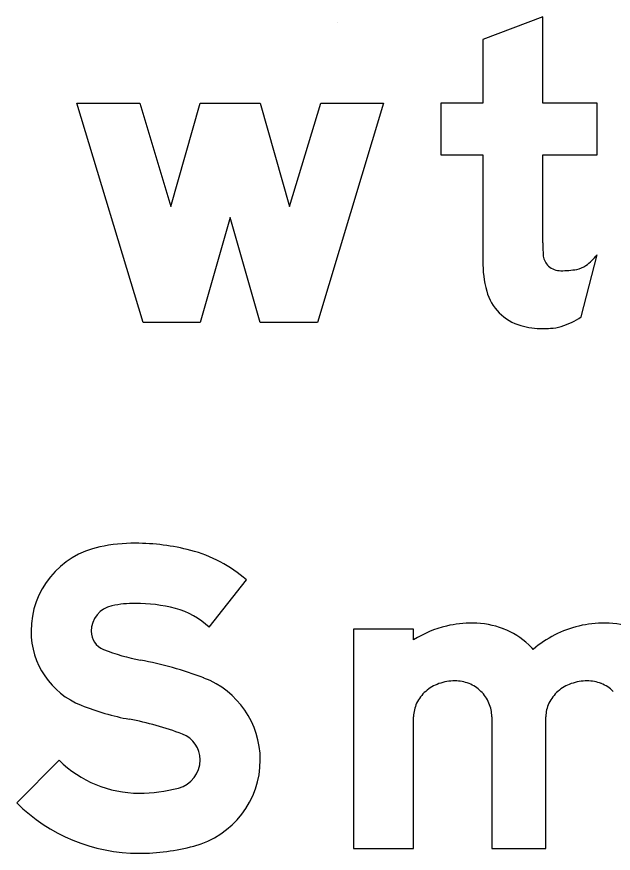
# Model space of a CAD drawing. Extents: x 2149961 to 2150220, y 145114 to 145240.
# Drawn here: x 2150096.608 to 2150099.253, y 145149.866 to 145153.577 of the extents above; entities that cross this region are included whole.
import ezdxf

# ---------------------------------------------------------------- set-up
doc = ezdxf.new("R2010")
doc.units = 0
for name, color, linetype in [('GSBWFILL', 7, 'Continuous'), ('GSCOLORFILL', 7, 'Continuous'), ('GSOUTLINE', 7, 'Continuous'), ('NON-PLOT', 7, 'Continuous')]:
    doc.layers.add(name, color=color, linetype=linetype)

msp = doc.modelspace()

# ---------------------------------------------------------------- linework, layer by layer
at = {"layer": 'GSBWFILL'}
msp.add_line((2150099.1111, 145152.2454), (2150099.1813, 145152.5214), dxfattribs=at)
for points in [[(2150098.9413, 145152.574), (2150098.9413, 145152.964), (2150099.1813, 145152.964), (2150099.1813, 145153.194), (2150098.9413, 145153.194), (2150098.9413, 145153.5773), (2150098.6747, 145153.4761), (2150098.6747, 145153.194), (2150098.488, 145153.194), (2150098.488, 145152.964), (2150098.6747, 145152.964), (2150098.6747, 145152.4934)], [(2150097.4614, 145150.8687), (2150097.6263, 145151.0791)], [(2150098.368, 145150.8125), (2150098.368, 145150.8606), (2150098.1013, 145150.8606), (2150098.1013, 145149.8873), (2150098.368, 145149.8873), (2150098.368, 145150.4721)], [(2150098.7147, 145150.4721), (2150098.7147, 145149.8873), (2150098.9547, 145149.8873), (2150098.9547, 145150.4721)], [(2150096.7957, 145150.2791), (2150096.608, 145150.0897)]]:
    msp.add_lwpolyline(points, dxfattribs=at)
msp.add_lwpolyline([(2150098.2347, 145153.194), (2150097.9413, 145152.2206), (2150097.688, 145152.2206), (2150097.5547, 145152.6873), (2150097.4213, 145152.2206), (2150097.168, 145152.2206), (2150096.8747, 145153.194), (2150097.1532, 145153.194), (2150097.2912, 145152.7359), (2150097.4221, 145153.194), (2150097.6872, 145153.194), (2150097.8181, 145152.7359), (2150097.9561, 145153.194)], close=True, dxfattribs=at)
for centre, major_axis, ratio, start_param, end_param in [((2150100.6106, 145152.574), (0, 1.6693), 0.99999, 1.570796, 1.606005), ((2150099.0179, 145152.5282), (0, 0.0767), 0.99999, 1.74085, 2.407828), ((2150099.0058, 145152.6523), (0, 0.2189), 0.99999, 3.756278, 4.071638), ((2150099.1921, 145152.4934), (0, 0.5174), 0.99999, 1.570796, 1.830698), ((2150099.0203, 145152.5309), (0, 0.0803), 0.99999, 2.407828, 3.141593), ((2150099.0744, 145152.5552), (0, 0.1), 0.99999, 3.310762, 3.756278), ((2150099.0203, 145152.8717), (0, 0.4211), 0.99999, 3.141593, 3.310762), ((2150098.9014, 145152.4161), (0, 0.2167), 0.99999, 1.830698, 2.869526), ((2150098.9327, 145152.5077), (0, 0.3172), 0.99999, 3.427755, 3.738844), ((2150098.9413, 145152.5591), (0, 0.3651), 0.99999, 2.869526, 3.141593), ((2150098.9413, 145152.7198), (0, 0.5258), 0.99999, 3.141593, 3.205734), ((2150098.9611, 145152.4113), (0, 0.2167), 0.99999, 3.205734, 3.427755), ((2150097.0534, 145150.8514), (0, 0.382), 0.999994, 0.202758, 1.570796), ((2150097.1346, 145150.4562), (0, 0.7855), 0.999994, 0, 0.202758), ((2150097.1346, 145150.2784), (0, 0.9632), 0.999994, 6.026234, 6.283185), ((2150097.224, 145150.6186), (0, 0.6115), 0.999994, 5.565152, 6.026234), ((2150097.0534, 145150.8514), (0, 0.1153), 0.999994, 0.202758, 1.570796), ((2150097.1346, 145150.4562), (0, 0.5188), 0.999994, 0, 0.202758), ((2150097.1346, 145150.2784), (0, 0.6965), 0.999994, 6.026234, 6.283185), ((2150097.224, 145150.6186), (0, 0.3448), 0.999994, 5.523837, 6.026234), ((2150098.6259, 145150.4075), (0, 0.4802), 0.999997, 0.235088, 0.567132), ((2150098.6305, 145150.3539), (0, 0.5334), 0.999997, 0, 0.219986), ((2150098.6305, 145150.5119), (0, 0.3754), 0.999997, 5.914285, 6.283185), ((2150099.2126, 145150.4075), (0, 0.4802), 0.999997, 0.235088, 0.712455), ((2150099.2172, 145150.3539), (0, 0.5334), 0.999997, 0, 0.219986), ((2150099.2172, 145150.5119), (0, 0.3754), 0.999997, 5.914285, 6.283185), ((2150097.0252, 145150.8514), (0, 0.3538), 0.999994, 1.570796, 2.761249), ((2150097.0252, 145150.8514), (0, 0.0872), 0.999994, 1.570796, 2.761249), ((2150098.6395, 145150.5353), (0, 0.3503), 0.999997, 5.532258, 5.914285), ((2150097.3158, 145151.5782), (0, 0.8699), 0.999994, 2.761249, 2.95744), ((2150098.6535, 145150.5502), (0, 0.3299), 0.999997, 5.44499, 5.532258), ((2150096.8593, 145149.1272), (0, 1.6233), 0.999994, 5.918637, 6.099033), ((2150097.2995, 145150.2808), (0, 0.3885), 0.999994, 4.712389, 5.918637), ((2150098.542, 145150.4461), (0, 0.1835), 0.999997, 0.345704, 0.715718), ((2150098.5509, 145150.4212), (0, 0.2099), 0.999997, 0, 0.345704), ((2150098.5509, 145150.4627), (0, 0.1684), 0.999997, 5.900624, 6.283185), ((2150098.5528, 145150.4673), (0, 0.1635), 0.999997, 5.51227, 5.900624), ((2150099.1286, 145150.4461), (0, 0.1835), 0.999997, 0.345704, 0.715718), ((2150099.1376, 145150.4212), (0, 0.2099), 0.999997, 0, 0.345704), ((2150099.1376, 145150.4627), (0, 0.1684), 0.999997, 5.900624, 6.283185), ((2150099.1394, 145150.4673), (0, 0.1635), 0.999997, 5.51227, 5.900624), ((2150098.5282, 145150.4619), (0, 0.1625), 0.999997, 0.715718, 1.126231), ((2150098.5556, 145150.4702), (0, 0.1594), 0.999997, 5.115435, 5.51227), ((2150099.1149, 145150.4619), (0, 0.1625), 0.999997, 0.715718, 1.126231), ((2150097.3158, 145151.5782), (0, 1.1366), 0.999994, 2.761249, 2.95744), ((2150098.5069, 145150.4721), (0, 0.1389), 0.999997, 1.126231, 1.570796), ((2150098.56, 145150.4721), (0, 0.1546), 0.999997, 4.712389, 5.115435), ((2150099.0935, 145150.4721), (0, 0.1389), 0.999997, 1.126231, 1.570796), ((2150096.8593, 145149.1272), (0, 1.3566), 0.999994, 5.918637, 6.099033), ((2150097.2995, 145150.2808), (0, 0.1218), 0.999994, 4.712389, 5.918637), ((2150097.2919, 145150.2808), (0, 0.1295), 0.999994, 3.401517, 4.712389), ((2150097.2919, 145150.2808), (0, 0.3961), 0.999994, 3.401517, 4.712389), ((2150097.1508, 145150.6374), (0, 0.5044), 0.999994, 2.360607, 3.141593), ((2150097.1508, 145150.8112), (0, 0.6782), 0.999994, 3.141593, 3.401517), ((2150097.1508, 145150.6374), (0, 0.7711), 0.999994, 2.360607, 3.141593), ((2150097.1508, 145150.8112), (0, 0.9449), 0.999994, 3.141593, 3.401517)]:
    msp.add_ellipse(centre, major_axis=major_axis, ratio=ratio, start_param=start_param, end_param=end_param, dxfattribs=at)
at = {"layer": 'GSCOLORFILL'}
msp.add_line((2150099.1111, 145152.2454), (2150099.1813, 145152.5214), dxfattribs=at)
for points in [[(2150098.9413, 145152.574), (2150098.9413, 145152.964), (2150099.1813, 145152.964), (2150099.1813, 145153.194), (2150098.9413, 145153.194), (2150098.9413, 145153.5773), (2150098.6747, 145153.4761), (2150098.6747, 145153.194), (2150098.488, 145153.194), (2150098.488, 145152.964), (2150098.6747, 145152.964), (2150098.6747, 145152.4934)], [(2150097.4614, 145150.8687), (2150097.6263, 145151.0791)], [(2150098.368, 145150.8125), (2150098.368, 145150.8606), (2150098.1013, 145150.8606), (2150098.1013, 145149.8873), (2150098.368, 145149.8873), (2150098.368, 145150.4721)], [(2150098.7147, 145150.4721), (2150098.7147, 145149.8873), (2150098.9547, 145149.8873), (2150098.9547, 145150.4721)], [(2150096.7957, 145150.2791), (2150096.608, 145150.0897)]]:
    msp.add_lwpolyline(points, dxfattribs=at)
msp.add_lwpolyline([(2150098.2347, 145153.194), (2150097.9413, 145152.2206), (2150097.688, 145152.2206), (2150097.5547, 145152.6873), (2150097.4213, 145152.2206), (2150097.168, 145152.2206), (2150096.8747, 145153.194), (2150097.1532, 145153.194), (2150097.2912, 145152.7359), (2150097.4221, 145153.194), (2150097.6872, 145153.194), (2150097.8181, 145152.7359), (2150097.9561, 145153.194)], close=True, dxfattribs=at)
for centre, major_axis, ratio, start_param, end_param in [((2150100.6106, 145152.574), (0, 1.6693), 0.99999, 1.570796, 1.606005), ((2150099.0179, 145152.5282), (0, 0.0767), 0.99999, 1.74085, 2.407828), ((2150099.0058, 145152.6523), (0, 0.2189), 0.99999, 3.756278, 4.071638), ((2150099.1921, 145152.4934), (0, 0.5174), 0.99999, 1.570796, 1.830698), ((2150099.0203, 145152.5309), (0, 0.0803), 0.99999, 2.407828, 3.141593), ((2150099.0744, 145152.5552), (0, 0.1), 0.99999, 3.310762, 3.756278), ((2150099.0203, 145152.8717), (0, 0.4211), 0.99999, 3.141593, 3.310762), ((2150098.9014, 145152.4161), (0, 0.2167), 0.99999, 1.830698, 2.869526), ((2150098.9327, 145152.5077), (0, 0.3172), 0.99999, 3.427755, 3.738844), ((2150098.9413, 145152.5591), (0, 0.3651), 0.99999, 2.869526, 3.141593), ((2150098.9413, 145152.7198), (0, 0.5258), 0.99999, 3.141593, 3.205734), ((2150098.9611, 145152.4113), (0, 0.2167), 0.99999, 3.205734, 3.427755), ((2150097.0534, 145150.8514), (0, 0.382), 0.999994, 0.202758, 1.570796), ((2150097.1346, 145150.4562), (0, 0.7855), 0.999994, 0, 0.202758), ((2150097.1346, 145150.2784), (0, 0.9632), 0.999994, 6.026234, 6.283185), ((2150097.224, 145150.6186), (0, 0.6115), 0.999994, 5.565152, 6.026234), ((2150097.0534, 145150.8514), (0, 0.1153), 0.999994, 0.202758, 1.570796), ((2150097.1346, 145150.4562), (0, 0.5188), 0.999994, 0, 0.202758), ((2150097.1346, 145150.2784), (0, 0.6965), 0.999994, 6.026234, 6.283185), ((2150097.224, 145150.6186), (0, 0.3448), 0.999994, 5.523837, 6.026234), ((2150098.6259, 145150.4075), (0, 0.4802), 0.999997, 0.235088, 0.567132), ((2150098.6305, 145150.3539), (0, 0.5334), 0.999997, 0, 0.219986), ((2150098.6305, 145150.5119), (0, 0.3754), 0.999997, 5.914285, 6.283185), ((2150099.2126, 145150.4075), (0, 0.4802), 0.999997, 0.235088, 0.712455), ((2150099.2172, 145150.3539), (0, 0.5334), 0.999997, 0, 0.219986), ((2150099.2172, 145150.5119), (0, 0.3754), 0.999997, 5.914285, 6.283185), ((2150097.0252, 145150.8514), (0, 0.3538), 0.999994, 1.570796, 2.761249), ((2150097.0252, 145150.8514), (0, 0.0872), 0.999994, 1.570796, 2.761249), ((2150098.6395, 145150.5353), (0, 0.3503), 0.999997, 5.532258, 5.914285), ((2150097.3158, 145151.5782), (0, 0.8699), 0.999994, 2.761249, 2.95744), ((2150098.6535, 145150.5502), (0, 0.3299), 0.999997, 5.44499, 5.532258), ((2150096.8593, 145149.1272), (0, 1.6233), 0.999994, 5.918637, 6.099033), ((2150097.2995, 145150.2808), (0, 0.3885), 0.999994, 4.712389, 5.918637), ((2150098.542, 145150.4461), (0, 0.1835), 0.999997, 0.345704, 0.715718), ((2150098.5509, 145150.4212), (0, 0.2099), 0.999997, 0, 0.345704), ((2150098.5509, 145150.4627), (0, 0.1684), 0.999997, 5.900624, 6.283185), ((2150098.5528, 145150.4673), (0, 0.1635), 0.999997, 5.51227, 5.900624), ((2150099.1286, 145150.4461), (0, 0.1835), 0.999997, 0.345704, 0.715718), ((2150099.1376, 145150.4212), (0, 0.2099), 0.999997, 0, 0.345704), ((2150099.1376, 145150.4627), (0, 0.1684), 0.999997, 5.900624, 6.283185), ((2150099.1394, 145150.4673), (0, 0.1635), 0.999997, 5.51227, 5.900624), ((2150098.5282, 145150.4619), (0, 0.1625), 0.999997, 0.715718, 1.126231), ((2150098.5556, 145150.4702), (0, 0.1594), 0.999997, 5.115435, 5.51227), ((2150099.1149, 145150.4619), (0, 0.1625), 0.999997, 0.715718, 1.126231), ((2150097.3158, 145151.5782), (0, 1.1366), 0.999994, 2.761249, 2.95744), ((2150098.5069, 145150.4721), (0, 0.1389), 0.999997, 1.126231, 1.570796), ((2150098.56, 145150.4721), (0, 0.1546), 0.999997, 4.712389, 5.115435), ((2150099.0935, 145150.4721), (0, 0.1389), 0.999997, 1.126231, 1.570796), ((2150096.8593, 145149.1272), (0, 1.3566), 0.999994, 5.918637, 6.099033), ((2150097.2995, 145150.2808), (0, 0.1218), 0.999994, 4.712389, 5.918637), ((2150097.2919, 145150.2808), (0, 0.1295), 0.999994, 3.401517, 4.712389), ((2150097.2919, 145150.2808), (0, 0.3961), 0.999994, 3.401517, 4.712389), ((2150097.1508, 145150.6374), (0, 0.5044), 0.999994, 2.360607, 3.141593), ((2150097.1508, 145150.8112), (0, 0.6782), 0.999994, 3.141593, 3.401517), ((2150097.1508, 145150.6374), (0, 0.7711), 0.999994, 2.360607, 3.141593), ((2150097.1508, 145150.8112), (0, 0.9449), 0.999994, 3.141593, 3.401517)]:
    msp.add_ellipse(centre, major_axis=major_axis, ratio=ratio, start_param=start_param, end_param=end_param, dxfattribs=at)
at = {"layer": 'GSOUTLINE'}
msp.add_line((2150099.1111, 145152.2454), (2150099.1813, 145152.5214), dxfattribs=at)
for points in [[(2150098.9413, 145152.574), (2150098.9413, 145152.964), (2150099.1813, 145152.964), (2150099.1813, 145153.194), (2150098.9413, 145153.194), (2150098.9413, 145153.5773), (2150098.6747, 145153.4761), (2150098.6747, 145153.194), (2150098.488, 145153.194), (2150098.488, 145152.964), (2150098.6747, 145152.964), (2150098.6747, 145152.4934)], [(2150097.4614, 145150.8687), (2150097.6263, 145151.0791)], [(2150098.368, 145150.8125), (2150098.368, 145150.8606), (2150098.1013, 145150.8606), (2150098.1013, 145149.8873), (2150098.368, 145149.8873), (2150098.368, 145150.4721)], [(2150098.7147, 145150.4721), (2150098.7147, 145149.8873), (2150098.9547, 145149.8873), (2150098.9547, 145150.4721)], [(2150096.7957, 145150.2791), (2150096.608, 145150.0897)]]:
    msp.add_lwpolyline(points, dxfattribs=at)
msp.add_lwpolyline([(2150098.2347, 145153.194), (2150097.9413, 145152.2206), (2150097.688, 145152.2206), (2150097.5547, 145152.6873), (2150097.4213, 145152.2206), (2150097.168, 145152.2206), (2150096.8747, 145153.194), (2150097.1532, 145153.194), (2150097.2912, 145152.7359), (2150097.4221, 145153.194), (2150097.6872, 145153.194), (2150097.8181, 145152.7359), (2150097.9561, 145153.194)], close=True, dxfattribs=at)
for centre, major_axis, ratio, start_param, end_param in [((2150100.6106, 145152.574), (0, 1.6693), 0.99999, 1.570796, 1.606005), ((2150099.0179, 145152.5282), (0, 0.0767), 0.99999, 1.74085, 2.407828), ((2150099.0058, 145152.6523), (0, 0.2189), 0.99999, 3.756278, 4.071638), ((2150099.1921, 145152.4934), (0, 0.5174), 0.99999, 1.570796, 1.830698), ((2150099.0203, 145152.5309), (0, 0.0803), 0.99999, 2.407828, 3.141593), ((2150099.0744, 145152.5552), (0, 0.1), 0.99999, 3.310762, 3.756278), ((2150099.0203, 145152.8717), (0, 0.4211), 0.99999, 3.141593, 3.310762), ((2150098.9014, 145152.4161), (0, 0.2167), 0.99999, 1.830698, 2.869526), ((2150098.9327, 145152.5077), (0, 0.3172), 0.99999, 3.427755, 3.738844), ((2150098.9413, 145152.5591), (0, 0.3651), 0.99999, 2.869526, 3.141593), ((2150098.9413, 145152.7198), (0, 0.5258), 0.99999, 3.141593, 3.205734), ((2150098.9611, 145152.4113), (0, 0.2167), 0.99999, 3.205734, 3.427755), ((2150097.0534, 145150.8514), (0, 0.382), 0.999994, 0.202758, 1.570796), ((2150097.1346, 145150.4562), (0, 0.7855), 0.999994, 0, 0.202758), ((2150097.1346, 145150.2784), (0, 0.9632), 0.999994, 6.026234, 6.283185), ((2150097.224, 145150.6186), (0, 0.6115), 0.999994, 5.565152, 6.026234), ((2150097.0534, 145150.8514), (0, 0.1153), 0.999994, 0.202758, 1.570796), ((2150097.1346, 145150.4562), (0, 0.5188), 0.999994, 0, 0.202758), ((2150097.1346, 145150.2784), (0, 0.6965), 0.999994, 6.026234, 6.283185), ((2150097.224, 145150.6186), (0, 0.3448), 0.999994, 5.523837, 6.026234), ((2150098.6259, 145150.4075), (0, 0.4802), 0.999997, 0.235088, 0.567132), ((2150098.6305, 145150.3539), (0, 0.5334), 0.999997, 0, 0.219986), ((2150098.6305, 145150.5119), (0, 0.3754), 0.999997, 5.914285, 6.283185), ((2150099.2126, 145150.4075), (0, 0.4802), 0.999997, 0.235088, 0.712455), ((2150099.2172, 145150.3539), (0, 0.5334), 0.999997, 0, 0.219986), ((2150099.2172, 145150.5119), (0, 0.3754), 0.999997, 5.914285, 6.283185), ((2150097.0252, 145150.8514), (0, 0.3538), 0.999994, 1.570796, 2.761249), ((2150097.0252, 145150.8514), (0, 0.0872), 0.999994, 1.570796, 2.761249), ((2150098.6395, 145150.5353), (0, 0.3503), 0.999997, 5.532258, 5.914285), ((2150097.3158, 145151.5782), (0, 0.8699), 0.999994, 2.761249, 2.95744), ((2150098.6535, 145150.5502), (0, 0.3299), 0.999997, 5.44499, 5.532258), ((2150096.8593, 145149.1272), (0, 1.6233), 0.999994, 5.918637, 6.099033), ((2150097.2995, 145150.2808), (0, 0.3885), 0.999994, 4.712389, 5.918637), ((2150098.542, 145150.4461), (0, 0.1835), 0.999997, 0.345704, 0.715718), ((2150098.5509, 145150.4212), (0, 0.2099), 0.999997, 0, 0.345704), ((2150098.5509, 145150.4627), (0, 0.1684), 0.999997, 5.900624, 6.283185), ((2150098.5528, 145150.4673), (0, 0.1635), 0.999997, 5.51227, 5.900624), ((2150099.1286, 145150.4461), (0, 0.1835), 0.999997, 0.345704, 0.715718), ((2150099.1376, 145150.4212), (0, 0.2099), 0.999997, 0, 0.345704), ((2150099.1376, 145150.4627), (0, 0.1684), 0.999997, 5.900624, 6.283185), ((2150099.1394, 145150.4673), (0, 0.1635), 0.999997, 5.51227, 5.900624), ((2150098.5282, 145150.4619), (0, 0.1625), 0.999997, 0.715718, 1.126231), ((2150098.5556, 145150.4702), (0, 0.1594), 0.999997, 5.115435, 5.51227), ((2150099.1149, 145150.4619), (0, 0.1625), 0.999997, 0.715718, 1.126231), ((2150097.3158, 145151.5782), (0, 1.1366), 0.999994, 2.761249, 2.95744), ((2150098.5069, 145150.4721), (0, 0.1389), 0.999997, 1.126231, 1.570796), ((2150098.56, 145150.4721), (0, 0.1546), 0.999997, 4.712389, 5.115435), ((2150099.0935, 145150.4721), (0, 0.1389), 0.999997, 1.126231, 1.570796), ((2150096.8593, 145149.1272), (0, 1.3566), 0.999994, 5.918637, 6.099033), ((2150097.2995, 145150.2808), (0, 0.1218), 0.999994, 4.712389, 5.918637), ((2150097.2919, 145150.2808), (0, 0.1295), 0.999994, 3.401517, 4.712389), ((2150097.2919, 145150.2808), (0, 0.3961), 0.999994, 3.401517, 4.712389), ((2150097.1508, 145150.6374), (0, 0.5044), 0.999994, 2.360607, 3.141593), ((2150097.1508, 145150.8112), (0, 0.6782), 0.999994, 3.141593, 3.401517), ((2150097.1508, 145150.6374), (0, 0.7711), 0.999994, 2.360607, 3.141593), ((2150097.1508, 145150.8112), (0, 0.9449), 0.999994, 3.141593, 3.401517)]:
    msp.add_ellipse(centre, major_axis=major_axis, ratio=ratio, start_param=start_param, end_param=end_param, dxfattribs=at)
at = {"layer": 'NON-PLOT'}
msp.add_line((2150098.0286, 145153.5497), (2150098.0286, 145153.5497), dxfattribs=at)

doc.saveas('drawing.dxf')
